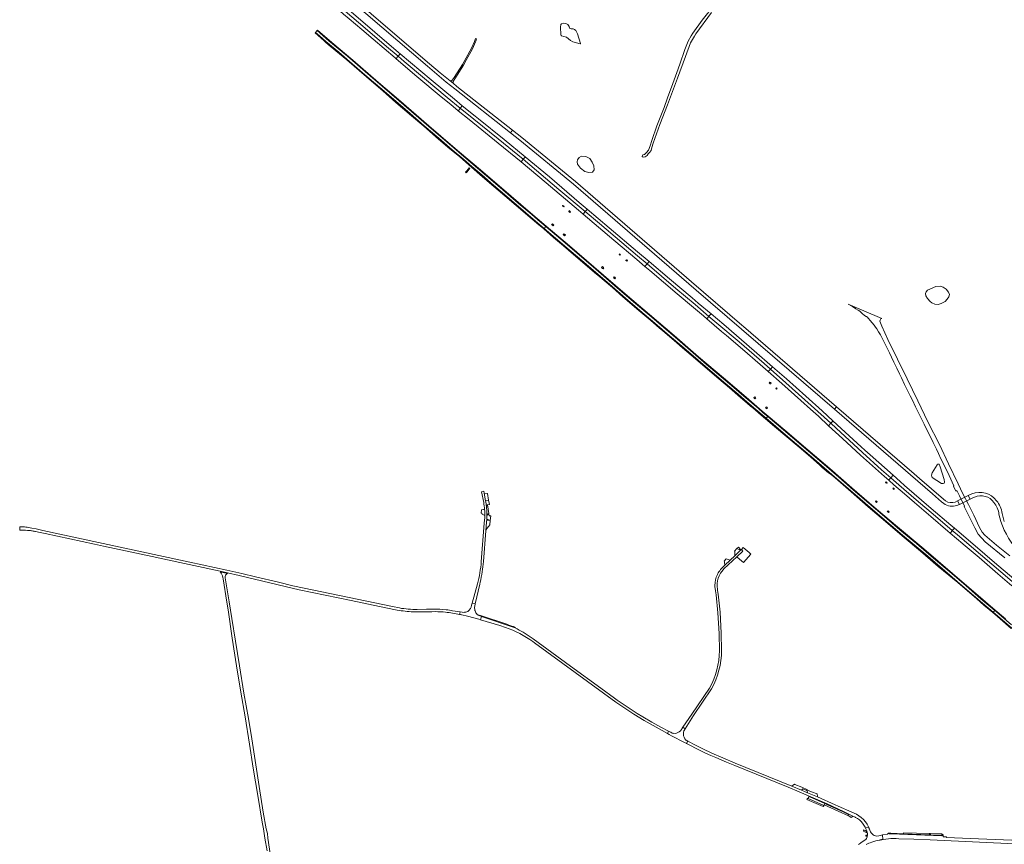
# Model space of a CAD drawing. Header units: metres. Extents: x 166325 to 190320, y 381923 to 404576.
# Tile 595 of 656: x 166601 to 167815, y 399496 to 400513. Entities that reach past the tile are written whole.
import ezdxf

# ---------------------------------------------------------------- set-up
doc = ezdxf.new("R2010")
doc.units = ezdxf.units.M
for name, color, linetype, lineweight in [('B-WE-OG-WATER_MEER-GV', 8, 'Continuous', 18), ('B-WE-OG-WATER_RIVIER-GV', 8, 'Continuous', 18), ('B-WE-VH-VERHARDING_ASFALT-GV', 8, 'Continuous', 18), ('B-WE-VH-VERHARDING_BETON-GV', 8, 'Continuous', 18), ('B-WE-VH-VERHARDING_BETONSTRAATSTEEN-GV', 8, 'Continuous', 18), ('B-WE-VH-VERHARDING_FUNDERING_ZAND-GV', 8, 'Continuous', 18), ('B-WE-VH-VERHARDING_GESLOTEN-GV', 8, 'Continuous', 18), ('B-WE-VH-VERHARDING_HALFVERHARDING-GV', 8, 'Continuous', 18), ('B-WE-VH-VERHARDING_STRAATBAKSTEEN-GV', 8, 'Continuous', 18)]:
    doc.layers.add(name, color=color, linetype=linetype, lineweight=lineweight)

msp = doc.modelspace()

# ---------------------------------------------------------------- linework, layer by layer
at = {"layer": 'B-WE-OG-WATER_MEER-GV', "flags": 128}
for points in [[(167268.121, 400494.612), (167268.321, 400493.57), (167269.002, 400493.13), (167271.805, 400492.409), (167275.089, 400491.248), (167280.135, 400487.363), (167282.738, 400485.561), (167291.789, 400483.398), (167292.389, 400483.799), (167288.585, 400495.653), (167286.903, 400498.736), (167286.42, 400499.805), (167285.021, 400501.059), (167283.259, 400501.7), (167280.816, 400501.7), (167279.657, 400501.933), (167278.893, 400502.661), (167278.173, 400504.663), (167276.651, 400506.986), (167274.208, 400508.228), (167270.804, 400508.628), (167269.099, 400507.837), (167268.121, 400506.946), (167267.56, 400503.862)], [(167290.664, 400342.772), (167288.821, 400340.239), (167288.245, 400337.59), (167288.706, 400334.711), (167292.506, 400329.875), (167297.803, 400325.499), (167302.64, 400324.347), (167307.131, 400325.038), (167309.319, 400327.687), (167308.628, 400332.638), (167306.785, 400337.36), (167303.907, 400341.736), (167298.725, 400344.384), (167293.773, 400344.499)], [(167718.29, 400172.214), (167720.194, 400169.128), (167723.542, 400165.189), (167725.775, 400163.482), (167729.385, 400161.972), (167733.587, 400161.71), (167737.263, 400162.629), (167742.121, 400165.452), (167744.55, 400168.143), (167746.651, 400171.032), (167747.439, 400174.052), (167746.454, 400176.875), (167743.434, 400180.485), (167739.824, 400183.177), (167736.344, 400184.031), (167730.83, 400183.702), (167720.194, 400179.238), (167718.553, 400177.4), (167717.831, 400175.037)], [(167735.838, 399961.313), (167734.585, 399964.453), (167733.813, 399964.518), (167732.879, 399964.412), (167732.355, 399963.901), (167726.179, 399953.837), (167725.402, 399951.201), (167725.52, 399949.526), (167726.1, 399948.071), (167737.764, 399940.687), (167739.491, 399940.541), (167740.974, 399941.008), (167741.471, 399942.521), (167740.975, 399945.856)]]:
    msp.add_lwpolyline(points, close=True, dxfattribs=at)
at = {"layer": 'B-WE-OG-WATER_RIVIER-GV', "flags": 128}
msp.add_lwpolyline([(167821.741, 399851.37), (167805.431, 399864.531), (167790.918, 399877.015), (167787.775, 399880.762), (167784.382, 399886.46), (167777.358, 399901.5), (167770.925, 399914.77), (167764.104, 399928.021), (167758.02, 399940.499), (167746.225, 399964.926), (167735.221, 399988.772), (167720.986, 400016.791), (167708.604, 400042.735), (167695.173, 400069.979), (167671.556, 400118.508), (167664.19, 400134.773), (167661.762, 400140.889), (167661.818, 400142.276), (167662.237, 400143.228), (167662.963, 400143.936), (167663.972, 400144.14), (167622.424, 400161.846), (167627.833, 400158.962), (167632.136, 400156.413), (167634.957, 400154.704), (167636.903, 400153.263), (167639.512, 400150.944), (167640.052, 400150.259), (167642.415, 400148.43), (167643.949, 400147.184), (167644.218, 400147.019), (167644.442, 400146.938), (167644.908, 400146.817), (167645.25, 400146.654), (167646.648, 400145.592), (167646.926, 400145.25), (167647.564, 400144.284), (167649.558, 400141.996), (167652.023, 400139.13), (167654.528, 400136.173), (167656.16, 400133.801), (167657.823, 400131.444), (167660.044, 400127.702), (167662.226, 400123.969), (167665.511, 400117.763), (167668.569, 400111.972), (167671.148, 400106.784), (167673.47, 400101.814), (167676.056, 400096.414), (167678.872, 400090.579), (167680.62, 400087.185), (167682.659, 400082.847), (167685.974, 400075.97), (167688.35, 400070.94), (167692.204, 400062.871), (167695.048, 400056.969), (167698.902, 400049.06), (167701.694, 400043.482), (167705.714, 400035.344), (167709.381, 400027.803), (167713.303, 400019.891), (167716.142, 400013.963), (167720.461, 400005.32), (167724.718, 399996.696), (167727.404, 399991.335), (167731.322, 399983.21), (167733.87, 399977.624), (167736.893, 399971.258), (167741.28, 399962.479), (167747.061, 399950.418), (167752.996, 399937.896), (167752.332, 399937.492), (167755.267, 399931.446), (167756.615, 399932.159), (167759.902, 399925.365), (167766.078, 399912.973), (167765.705, 399912.352), (167768.201, 399907.427), (167778.77, 399885.946), (167782.706, 399878.205), (167791.536, 399868.764), (167815.657, 399848.999)], dxfattribs=at)
at = {"layer": 'B-WE-VH-VERHARDING_ASFALT-GV', "flags": 128}
for points in [[(167037.588, 400517.342), (167030.874, 400523.092), (166999.999, 400549.533), (166900.672, 400634.785), (166898.23, 400631.46), (167103.491, 400455.47), (167126.641, 400436.08), (167137.321, 400427.54), (167205.986, 400373.499), (167208.43, 400376.604), (167139.761, 400430.65), (167135.311, 400434.71), (167131.591, 400437.65), (167119.191, 400447.57), (167106.101, 400458.67)], [(166991.156, 400532.95), (166990.786, 400532.517), (166988.846, 400530.248), (166988.573, 400529.928), (167000.196, 400519.965), (167007, 400514.086), (167022.627, 400500.777), (167036.697, 400488.795), (167063.766, 400465.725), (167064.788, 400464.853), (167065.06, 400465.17), (167066.992, 400467.43), (167067.362, 400467.863), (167053.043, 400480.064), (167026.712, 400502.548), (167002.006, 400523.676)], [(166993.775, 400536.014), (166993.499, 400535.691), (166991.545, 400533.406), (166991.156, 400532.95), (167002.006, 400523.676), (167026.712, 400502.548), (167053.043, 400480.064), (167067.362, 400467.863), (167067.759, 400468.327), (167069.691, 400470.587), (167069.955, 400470.896), (167067.97, 400472.581), (167009.43, 400522.585)], [(167163.245, 400486.444), (167163.728, 400487.806), (167164.208, 400489.162), (167162.9, 400489.656), (167161.69, 400486.24), (167157.917, 400477.711), (167146.841, 400457.9), (167136.561, 400441.67), (167136.406, 400441.476), (167133.882, 400438.307), (167133.661, 400438.03), (167131.591, 400437.65), (167135.311, 400434.71), (167135.441, 400436.81), (167137.451, 400439.81), (167147.991, 400456.99), (167151.31, 400463.028), (167159.169, 400477.086), (167162.99, 400485.723)], [(167067.362, 400467.863), (167066.992, 400467.43), (167065.06, 400465.17), (167064.788, 400464.853), (167090.431, 400442.963), (167120.4, 400417.897), (167132.206, 400408.298), (167141.602, 400400.658), (167141.848, 400400.964), (167143.746, 400403.321), (167144.104, 400403.765), (167127.679, 400417.048), (167099.748, 400440.33), (167075.024, 400461.335)], [(167069.955, 400470.896), (167069.691, 400470.587), (167067.759, 400468.327), (167067.362, 400467.863), (167075.024, 400461.335), (167099.748, 400440.33), (167127.679, 400417.048), (167144.104, 400403.765), (167144.464, 400404.212), (167146.317, 400406.512), (167146.581, 400406.84), (167136.792, 400414.736), (167107.975, 400438.616)], [(167146.581, 400406.84), (167146.317, 400406.512), (167144.464, 400404.212), (167144.104, 400403.765), (167160.761, 400390.293), (167190.939, 400365.996), (167221.764, 400340.757), (167222.142, 400341.214), (167224.035, 400343.497), (167224.293, 400343.808), (167224.234, 400343.858), (167198.306, 400365.094), (167166.484, 400390.784), (167162.54, 400393.966)], [(167144.104, 400403.765), (167143.746, 400403.321), (167141.848, 400400.964), (167141.602, 400400.658), (167154.872, 400389.869), (167190.915, 400360.826), (167219.19, 400337.654), (167219.474, 400337.996), (167221.4, 400340.319), (167221.764, 400340.757), (167190.939, 400365.996), (167160.761, 400390.293)], [(167208.43, 400376.604), (167205.986, 400373.499), (167217.611, 400364.35), (167283.77, 400309.99), (167435.13, 400179.341), (167605.595, 400032.259), (167608.151, 400035.334), (167493.257, 400134.467), (167492.953, 400134.73), (167491.902, 400135.636), (167491.439, 400136.036), (167429.44, 400189.531), (167285.98, 400313.42), (167220.061, 400367.45)], [(167221.764, 400340.757), (167221.4, 400340.319), (167219.474, 400337.996), (167219.19, 400337.654), (167219.305, 400337.56), (167250.082, 400311.596), (167289.887, 400278.015), (167295.571, 400273.196), (167295.852, 400273.526), (167297.808, 400275.828), (167298.177, 400276.263), (167265.812, 400303.671), (167221.826, 400340.707)], [(167254, 400318.922), (167224.293, 400343.808), (167224.035, 400343.497), (167222.142, 400341.214), (167221.764, 400340.757), (167221.826, 400340.707), (167265.812, 400303.671), (167298.177, 400276.263), (167298.542, 400276.692), (167300.484, 400278.978), (167300.723, 400279.259), (167290.856, 400287.613)], [(167298.177, 400276.263), (167297.808, 400275.828), (167295.852, 400273.526), (167295.571, 400273.196), (167333.445, 400241.084), (167361.651, 400217.167), (167371.854, 400208.515), (167372.143, 400208.857), (167374.093, 400211.162), (167374.461, 400211.598), (167362.584, 400221.652), (167315.714, 400261.412)], [(167300.723, 400279.259), (167300.484, 400278.978), (167298.542, 400276.692), (167298.177, 400276.263), (167315.714, 400261.412), (167362.584, 400221.652), (167374.461, 400211.598), (167374.828, 400212.032), (167376.771, 400214.329), (167377.034, 400214.639), (167362.799, 400226.69), (167327.831, 400256.308)], [(167374.461, 400211.598), (167374.093, 400211.162), (167372.143, 400208.857), (167371.854, 400208.515), (167377.792, 400203.479), (167411.771, 400174.713), (167431.833, 400157.792), (167443.897, 400147.56), (167448.196, 400143.92), (167448.447, 400144.216), (167450.396, 400146.521), (167450.764, 400146.956), (167433.667, 400161.452), (167410.129, 400181.404)], [(167377.034, 400214.639), (167376.771, 400214.329), (167374.828, 400212.032), (167374.461, 400211.598), (167410.129, 400181.404), (167433.667, 400161.452), (167450.764, 400146.956), (167451.139, 400147.4), (167453.077, 400149.691), (167453.336, 400149.997), (167437.603, 400163.323), (167430.006, 400169.763), (167402.083, 400193.433)], [(167453.336, 400149.997), (167453.077, 400149.691), (167451.139, 400147.4), (167450.764, 400146.956), (167460.584, 400138.631), (167488.034, 400115.359), (167518.849, 400088.766), (167526.658, 400081.855), (167527.043, 400082.294), (167529, 400084.526), (167529.257, 400084.819), (167506.693, 400104.564), (167469.004, 400136.727)], [(167450.764, 400146.956), (167450.396, 400146.521), (167448.447, 400144.216), (167448.196, 400143.92), (167466.461, 400128.454), (167472.604, 400123.233), (167492.335, 400106.462), (167514.168, 400087.519), (167524.023, 400078.848), (167524.31, 400079.176), (167526.283, 400081.426), (167526.658, 400081.855), (167518.849, 400088.766), (167488.034, 400115.359), (167460.584, 400138.631)], [(167526.658, 400081.855), (167526.283, 400081.426), (167524.31, 400079.176), (167524.023, 400078.848), (167540.613, 400064.25), (167563.997, 400043.34), (167576.161, 400032.342), (167585.741, 400023.68), (167598.365, 400012.083), (167598.638, 400012.382), (167600.683, 400014.622), (167601.067, 400015.043), (167576.858, 400037.084), (167545.815, 400064.9)], [(167529.257, 400084.819), (167529, 400084.526), (167527.043, 400082.294), (167526.658, 400081.855), (167545.815, 400064.9), (167576.858, 400037.084), (167601.067, 400015.043), (167601.412, 400015.421), (167603.416, 400017.616), (167603.726, 400017.956), (167590.375, 400030.233), (167570.259, 400048.298), (167546.403, 400069.816)], [(167603.726, 400017.956), (167603.416, 400017.616), (167601.412, 400015.421), (167601.067, 400015.043), (167607.838, 400008.879), (167640.255, 399979.002), (167663.764, 399957.677), (167674.953, 399947.874), (167675.059, 399947.782), (167675.421, 399948.191), (167677.438, 399950.451), (167677.865, 399950.954), (167649.616, 399976.048), (167643.125, 399981.881), (167638.625, 399985.955), (167614.063, 400008.451)], [(167601.067, 400015.043), (167600.683, 400014.622), (167598.638, 400012.382), (167598.365, 400012.083), (167615.519, 399996.325), (167637.773, 399975.874), (167667.281, 399949.471), (167667.426, 399949.342), (167672.481, 399944.867), (167672.694, 399945.088), (167674.681, 399947.355), (167675.059, 399947.782), (167674.953, 399947.874), (167663.764, 399957.677), (167640.255, 399979.002), (167607.838, 400008.879)], [(167675.059, 399947.782), (167674.681, 399947.355), (167672.694, 399945.088), (167672.481, 399944.867), (167678.788, 399939.284), (167691.831, 399927.923), (167704.412, 399917.126), (167724.552, 399899.865), (167745.394, 399882.081), (167748.342, 399879.575), (167748.628, 399879.928), (167750.593, 399882.212), (167750.963, 399882.645), (167730.281, 399900.3), (167706.504, 399920.471), (167685.135, 399938.955)], [(167677.865, 399950.954), (167677.438, 399950.451), (167675.421, 399948.191), (167675.059, 399947.782), (167685.135, 399938.955), (167706.504, 399920.471), (167730.281, 399900.3), (167750.963, 399882.645), (167751.276, 399883.033), (167753.254, 399885.351), (167753.536, 399885.659), (167749.329, 399889.242), (167724.935, 399910.021), (167691.988, 399938.408), (167686.485, 399943.297)], [(167773.04, 399921.511), (167770.73, 399926.082), (167757.34, 399919.382), (167759.65, 399914.802)], [(167750.963, 399882.645), (167750.593, 399882.212), (167748.628, 399879.928), (167748.342, 399879.575), (167763.95, 399866.309), (167764.317, 399865.997), (167784, 399849.239), (167807.252, 399829.356), (167824.359, 399814.638), (167824.596, 399814.918), (167826.657, 399817.322), (167827.028, 399817.754), (167824.665, 399819.769), (167785.564, 399853.124), (167757.245, 399877.283)], [(167753.536, 399885.659), (167753.254, 399885.351), (167751.276, 399883.033), (167750.963, 399882.645), (167757.245, 399877.283), (167785.564, 399853.124), (167824.665, 399819.769), (167827.028, 399817.754), (167827.3, 399818.073), (167829.307, 399820.4), (167829.619, 399820.768), (167829.169, 399821.157), (167826.952, 399823.047), (167803.095, 399843.368), (167779.1, 399863.89)], [(167419.96, 399635.439), (167420.254, 399635.905), (167421.654, 399638.127), (167418.708, 399640.089), (167417.226, 399637.968), (167416.74, 399637.271), (167415.585, 399635.617), (167414.202, 399634.326), (167412.586, 399633.341), (167410.805, 399632.703), (167408.931, 399632.438), (167407.043, 399632.557), (167407.003, 399632.434), (167405.432, 399632.897), (167403.591, 399633.734), (167403.304, 399633.89), (167401.031, 399635.129), (167399.486, 399632.408), (167401.832, 399631.145), (167404.735, 399629.581), (167420.716, 399621.184), (167422.509, 399620.242), (167423.073, 399619.953), (167424.61, 399622.951), (167422.559, 399624.063), (167422.521, 399624.099), (167422.484, 399624.135), (167422.447, 399624.172), (167422.41, 399624.209), (167422.373, 399624.246), (167421.098, 399625.803), (167420.14, 399627.572), (167419.532, 399629.49), (167419.296, 399631.488), (167419.44, 399633.495)], [(167483.055, 399595.854), (167467.93, 399602.145), (167454.153, 399608.024), (167443.097, 399613.244), (167434.216, 399617.742), (167424.61, 399622.951), (167423.073, 399619.953), (167440.14, 399611.184), (167446.51, 399608.225), (167452.907, 399605.323), (167459.329, 399602.479), (167465.777, 399599.693), (167472.249, 399596.964), (167482.584, 399592.747), (167548.387, 399566.088), (167562.205, 399560.307), (167579.352, 399552.964), (167593.814, 399546.585), (167596.619, 399545.348), (167616.599, 399536.248), (167623.37, 399532.911), (167628.283, 399530.49), (167631.106, 399529.099), (167631.669, 399528.821), (167634.131, 399527.396), (167636.424, 399525.71), (167638.518, 399523.785), (167640.39, 399521.642), (167642.017, 399519.308), (167643.379, 399516.81), (167643.951, 399515.537), (167647.522, 399517.076), (167647.519, 399517.083), (167647.516, 399517.089), (167647.513, 399517.095), (167647.51, 399517.102), (167647.507, 399517.108), (167645.757, 399520.273), (167643.695, 399523.245), (167641.343, 399525.992), (167638.723, 399528.486), (167635.864, 399530.701), (167632.795, 399532.615), (167626.999, 399535.185), (167610.33, 399542.578), (167606.442, 399544.425), (167584.704, 399553.986), (167572.49, 399559.26), (167565.1, 399562.385), (167553.068, 399567.472)], [(167571.607, 399561.862), (167566.474, 399564.098), (167565.1, 399562.385), (167572.49, 399559.26), (167572.23, 399560.025)], [(167722.933, 399508.758), (167690.706, 399509.768), (167690.753, 399508.601), (167722.897, 399507.383)]]:
    msp.add_lwpolyline(points, close=True, dxfattribs=at)
for points in [[(167608.151, 400035.334), (167605.595, 400032.259), (167726.6, 399927.852), (167737.843, 399918.217), (167740.486, 399915.952)], [(167742.533, 399919.385), (167740.23, 399921.372), (167710.619, 399946.921), (167704.026, 399952.61), (167608.151, 400035.334)], [(167175.618, 399917.326), (167175.441, 399918.276), (167175.209, 399919.52), (167173.5, 399928.694), (167173.019, 399931.276), (167170.305, 399930.511), (167172.92, 399917.451)], [(167175.618, 399917.326), (167175.441, 399918.276), (167175.209, 399919.52), (167173.5, 399928.694), (167173.019, 399931.276), (167170.305, 399930.511), (167172.92, 399917.451)], [(167756.67, 399913.662), (167759.65, 399914.802), (167757.34, 399919.382), (167754.667, 399917.789)], [(167775.166, 399927.934), (167770.73, 399926.082), (167773.04, 399921.511), (167776.965, 399923.333), (167778.49, 399924.041)], [(167174.187, 399898.588), (167173.673, 399891.976), (167169.96, 399844.261)], [(167174.187, 399898.588), (167173.673, 399891.976), (167169.96, 399844.261)], [(167808.48, 399902.752), (167810.982, 399893.803)], [(167815.113, 399893.765), (167812.39, 399903.821)], [(166856.054, 399833.833), (166810.564, 399843.689), (166799.09, 399846.175), (166629.33, 399882.956), (166620.79, 399884.778), (166615.573, 399885.797), (166613.593, 399886.183), (166611.805, 399886.485), (166610.01, 399886.744), (166608.209, 399886.96), (166606.404, 399887.133), (166604.595, 399887.262), (166600.611, 399887.418), (166600.588, 399883.143), (166602.995, 399883.206), (166605.403, 399883.194), (166607.81, 399883.107), (166610.213, 399882.945), (166612.609, 399882.708), (166612.865, 399882.678), (166613.12, 399882.647), (166613.376, 399882.615), (166613.632, 399882.583), (166613.887, 399882.55), (166615.002, 399882.394), (166616.114, 399882.222), (166617.224, 399882.034), (166618.331, 399881.829), (166619.435, 399881.609), (166619.98, 399881.494), (166625.677, 399880.291), (166631.894, 399879.027), (166692.837, 399865.867), (166704.095, 399863.436), (166764.071, 399850.486), (166777.224, 399847.646), (166847.906, 399832.384), (166857.017, 399830.401), (166871.319, 399827.175), (166928.086, 399813.58), (166945.351, 399809.703), (167009.29, 399796.344), (167052.076, 399787.443), (167066.21, 399784.503)], [(166856.054, 399833.833), (166810.564, 399843.689), (166799.09, 399846.175), (166629.33, 399882.956), (166620.79, 399884.778), (166615.573, 399885.797), (166613.593, 399886.183), (166611.805, 399886.485), (166610.01, 399886.744), (166608.209, 399886.96), (166606.404, 399887.133), (166604.595, 399887.262), (166600.611, 399887.418), (166600.588, 399883.143), (166602.995, 399883.206), (166605.403, 399883.194), (166607.81, 399883.107), (166610.213, 399882.945), (166612.609, 399882.708), (166612.865, 399882.678), (166613.12, 399882.647), (166613.376, 399882.615), (166613.632, 399882.583), (166613.887, 399882.55), (166615.002, 399882.394), (166616.114, 399882.222), (166617.224, 399882.034), (166618.331, 399881.829), (166619.435, 399881.609), (166619.98, 399881.494), (166625.677, 399880.291), (166631.894, 399879.027), (166692.837, 399865.867), (166704.095, 399863.436), (166764.071, 399850.486), (166777.224, 399847.646), (166847.906, 399832.384), (166857.017, 399830.401), (166871.319, 399827.175), (166928.086, 399813.58), (166945.351, 399809.703), (167009.29, 399796.344), (167052.076, 399787.443), (167066.21, 399784.503)], [(167172.6, 399844.496), (167175.512, 399882.364), (167176.32, 399892.871)], [(167172.6, 399844.496), (167175.512, 399882.364), (167176.32, 399892.871)], [(167469.347, 399835.328), (167485.222, 399850.345), (167492.65, 399857.371), (167490.74, 399859.382), (167490.175, 399858.842), (167489.833, 399858.516), (167489.82, 399858.503), (167482.654, 399851.66), (167476.923, 399846.188), (167470.522, 399840.075), (167467.46, 399837.151), (167466.202, 399835.857), (167465.023, 399834.491)], [(167068.918, 399787.148), (167060.52, 399788.894), (166951.411, 399811.575), (166937.332, 399814.681), (166919.658, 399818.83), (166891.28, 399825.676), (166874.536, 399829.612), (166856.054, 399833.833)], [(167068.918, 399787.148), (167060.52, 399788.894), (166951.411, 399811.575), (166937.332, 399814.681), (166919.658, 399818.83), (166891.28, 399825.676), (166874.536, 399829.612), (166856.054, 399833.833)], [(167165.334, 399816.937), (167158.749, 399793.025), (167162.484, 399792.072), (167168.051, 399816.421), (167168.619, 399818.908)], [(167165.334, 399816.937), (167158.749, 399793.025), (167162.484, 399792.072), (167168.051, 399816.421), (167168.619, 399818.908)], [(167458.392, 399811.398), (167458.897, 399808.487), (167459.76, 399803.511), (167461.91, 399781.272), (167463.45, 399755.811), (167463.83, 399734.46)], [(167466.429, 399734.693), (167465.97, 399755.93), (167464.48, 399781.792), (167462.28, 399804.021), (167461.41, 399808.892), (167461.142, 399810.394)], [(167111.196, 399785.77), (167102.236, 399785.59), (167091.019, 399785.363)], [(167162.012, 399784.281), (167161.611, 399788.252), (167161.897, 399789.502), (167162.484, 399792.072), (167158.749, 399793.025), (167158.045, 399790.468), (167157.41, 399788.162)], [(167162.012, 399784.281), (167161.611, 399788.252), (167161.897, 399789.502), (167162.484, 399792.072), (167158.749, 399793.025), (167158.045, 399790.468), (167157.41, 399788.162)], [(167085.85, 399782.447), (167089.397, 399782.322), (167092.94, 399782.27), (167101.808, 399782.507), (167108.927, 399782.587), (167113.392, 399782.637)], [(167085.85, 399782.447), (167089.397, 399782.322), (167092.94, 399782.27), (167101.808, 399782.507), (167108.927, 399782.587), (167113.392, 399782.637)], [(167143.283, 399779.209), (167144.008, 399782.298), (167134.644, 399783.83)], [(167143.283, 399779.209), (167144.008, 399782.298), (167134.644, 399783.83)], [(167150.733, 399781.806), (167149.233, 399782.051), (167149.136, 399781.459), (167146.549, 399781.882), (167144.008, 399782.298), (167143.283, 399779.209)], [(167150.733, 399781.806), (167149.233, 399782.051), (167149.136, 399781.459), (167146.549, 399781.882), (167144.008, 399782.298), (167143.283, 399779.209)], [(167145.695, 399778.638), (167145.904, 399778.591), (167152.858, 399777.043), (167160.798, 399775.148), (167165.483, 399773.812), (167166.772, 399773.416), (167169.086, 399772.705), (167170.432, 399776.812), (167168.055, 399777.605), (167164.743, 399778.691)], [(167145.695, 399778.638), (167145.904, 399778.591), (167152.858, 399777.043), (167160.798, 399775.148), (167165.483, 399773.812), (167166.772, 399773.416), (167169.086, 399772.705), (167170.432, 399776.812), (167168.055, 399777.605), (167164.743, 399778.691)], [(167164.743, 399778.691), (167164.93, 399779.261)], [(167164.743, 399778.691), (167164.93, 399779.261)], [(167214.195, 399761.268), (167211.757, 399762.477), (167209.372, 399763.619), (167170.432, 399776.812), (167169.086, 399772.705), (167192.778, 399765.423), (167199.977, 399763.097)], [(167214.195, 399761.268), (167211.757, 399762.477), (167209.372, 399763.619), (167170.432, 399776.812), (167169.086, 399772.705), (167192.778, 399765.423), (167199.977, 399763.097)], [(167280.137, 399715.459), (167233.825, 399749.226)], [(167280.137, 399715.459), (167233.825, 399749.226)], [(167233.599, 399745.625), (167235.521, 399744.22), (167335.742, 399670.993), (167358.179, 399655.955), (167370.968, 399648.273), (167393.145, 399635.822), (167399.486, 399632.408), (167401.031, 399635.129), (167391.594, 399640.272), (167380.185, 399646.458), (167369.408, 399652.694), (167362.364, 399656.984), (167357.306, 399660.174), (167352.29, 399663.429), (167347.317, 399666.749), (167342.387, 399670.133), (167337.502, 399673.581), (167334.439, 399675.793), (167317.427, 399688.074), (167280.137, 399715.459)], [(167233.599, 399745.625), (167235.521, 399744.22), (167335.742, 399670.993), (167358.179, 399655.955), (167370.968, 399648.273), (167393.145, 399635.822), (167399.486, 399632.408), (167401.031, 399635.129), (167391.594, 399640.272), (167380.185, 399646.458), (167369.408, 399652.694), (167362.364, 399656.984), (167357.306, 399660.174), (167352.29, 399663.429), (167347.317, 399666.749), (167342.387, 399670.133), (167337.502, 399673.581), (167334.439, 399675.793), (167317.427, 399688.074), (167280.137, 399715.459)], [(167451.605, 399688.379), (167429.81, 399655.991), (167418.708, 399640.089), (167421.654, 399638.127), (167431.93, 399654.431), (167454.01, 399687.412)], [(167644.739, 399495.236), (167646.293, 399496.048), (167647.864, 399496.826), (167649.452, 399497.57), (167651.784, 399498.343), (167654.136, 399499.055), (167656.505, 399499.704), (167658.891, 399500.29), (167661.292, 399500.813), (167661.599, 399500.875), (167661.906, 399500.936), (167662.445, 399501.041), (167662.985, 399501.143), (167663.526, 399501.242), (167664.067, 399501.338), (167664.609, 399501.43), (167664.77, 399501.457), (167664.932, 399501.483), (167665.093, 399501.509), (167665.255, 399501.535), (167665.416, 399501.561), (167665.424, 399501.562), (167665.432, 399501.563), (167665.441, 399501.565), (167665.449, 399501.566), (167665.457, 399501.567), (167664.874, 399507.072), (167663.832, 399506.86), (167660.437, 399506.171), (167657.881, 399505.714), (167656.269, 399505.962), (167654.725, 399506.489), (167653.297, 399507.277), (167652.029, 399508.302), (167650.96, 399509.534), (167650.122, 399510.933), (167649.692, 399511.974), (167648.682, 399514.425), (167648.6, 399514.634), (167648.516, 399514.842), (167648.432, 399515.049), (167648.345, 399515.256), (167648.258, 399515.463), (167648.183, 399515.638), (167648.107, 399515.812), (167648.031, 399515.986), (167647.953, 399516.159), (167647.874, 399516.332), (167647.805, 399516.482), (167647.736, 399516.631), (167647.665, 399516.78), (167647.594, 399516.928), (167647.522, 399517.076), (167643.951, 399515.537), (167643.965, 399515.506), (167644.316, 399514.723), (167644.72, 399513.826), (167645.052, 399513.086), (167645.361, 399512.141), (167646.034, 399510.051), (167646.365, 399508.952), (167646.402, 399507.424), (167645.846, 399504.845), (167645.075, 399502.817), (167644.324, 399501.603), (167638.629, 399497.632), (167637.762, 399497.027), (167635.253, 399495.277)], [(167834.708, 399500.079), (167783.09, 399502.355), (167743.925, 399504.043), (167743.94, 399504.541), (167743.91, 399504.688), (167739.676, 399504.987), (167739.561, 399506.512), (167738.003, 399506.224), (167675.324, 399508.585), (167673.455, 399508.701), (167672.32, 399509.207), (167672.093, 399508.952), (167671.834, 399508.73), (167671.548, 399508.545), (167671.239, 399508.4), (167670.914, 399508.298), (167664.874, 399507.072), (167665.457, 399501.567), (167665.518, 399501.577), (167665.579, 399501.586), (167665.64, 399501.596), (167665.701, 399501.606), (167665.762, 399501.615), (167668.932, 399502.047), (167672.116, 399502.367), (167675.309, 399502.576), (167678.507, 399502.673), (167681.707, 399502.658), (167684.842, 399502.535), (167703.587, 399501.799), (167723.533, 399500.932), (167836.922, 399495.883)]]:
    msp.add_lwpolyline(points, dxfattribs=at)
at = {"layer": 'B-WE-VH-VERHARDING_ASFALT-GV'}
for points in [[(167754.667, 399917.789, -0.23869908), (167742.533, 399919.385)], [(167805.622, 399919.538, 0.34042374), (167775.166, 399927.934)], [(167778.49, 399924.041, -0.34498852), (167802.331, 399917.399)], [(167812.39, 399903.821, 0.14200869), (167805.622, 399919.538)], [(167172.92, 399917.451, -0.0251144), (167174.017, 399908.654)], [(167172.92, 399917.451, -0.0251144), (167174.017, 399908.654)], [(167174.017, 399908.654, -0.02131551), (167174.253, 399901.157)], [(167174.017, 399908.654, -0.02131551), (167174.253, 399901.157)], [(167176.327, 399912.614, 0.01436085), (167175.618, 399917.326)], [(167176.327, 399912.614, 0.01436085), (167175.618, 399917.326)], [(167176.919, 399902.734, 0.03016044), (167176.327, 399912.614)], [(167176.919, 399902.734, 0.03016044), (167176.327, 399912.614)], [(167740.486, 399915.952, 0.24002134), (167756.67, 399913.662)], [(167802.331, 399917.399, -0.14426005), (167808.48, 399902.752)], [(167174.253, 399901.157, -0.00778999), (167174.187, 399898.588)], [(167174.253, 399901.157, -0.00778999), (167174.187, 399898.588)], [(167176.32, 399892.871, 0.00908498), (167176.616, 399895.725)], [(167176.32, 399892.871, 0.00908498), (167176.616, 399895.725)], [(167176.616, 399895.725, 0.016445), (167176.902, 399901.084)], [(167176.616, 399895.725, 0.016445), (167176.902, 399901.084)], [(167176.902, 399901.084, 0.00545397), (167176.919, 399902.734)], [(167176.902, 399901.084, 0.00545397), (167176.919, 399902.734)], [(167810.982, 399893.803, 0.11538354), (167834.43, 399855.1)], [(167169.96, 399844.261, -0.04055292), (167165.334, 399816.937)], [(167169.96, 399844.261, -0.04055292), (167165.334, 399816.937)], [(167168.619, 399818.908, 0.03209545), (167172.6, 399844.496)], [(167168.619, 399818.908, 0.03209545), (167172.6, 399844.496)], [(167461.142, 399810.394, -0.23859278), (167469.347, 399835.328)], [(167465.023, 399834.491, 0.05443631), (167461.429, 399828.939)], [(167461.172, 399828.415, 0.11315722), (167458.159, 399815.064)], [(167461.429, 399828.939, 0.00612404), (167461.172, 399828.415)], [(167458.159, 399815.064, 0.02973444), (167458.392, 399811.398)], [(167091.019, 399785.363, -0.04489381), (167068.918, 399787.148)], [(167126.474, 399784.906, 0.0242499), (167111.196, 399785.77)], [(167126.474, 399784.906, 0.0242499), (167111.196, 399785.77)], [(167157.41, 399788.162, -0.09728971), (167155.332, 399784.73)], [(167157.41, 399788.162, -0.09728971), (167155.332, 399784.73)], [(167066.21, 399784.503, 0.02899696), (167085.85, 399782.447)], [(167113.392, 399782.637, -0.02268248), (167125.873, 399782.01)], [(167113.392, 399782.637, -0.02268248), (167125.873, 399782.01)], [(167125.873, 399782.01, -0.03203332), (167143.283, 399779.209)], [(167134.644, 399783.83, 0.01321555), (167126.474, 399784.906)], [(167143.283, 399779.209, -0.00450439), (167145.695, 399778.638)], [(167155.332, 399784.73, -0.13387848), (167150.733, 399781.806)], [(167155.332, 399784.73, -0.13387848), (167150.733, 399781.806)], [(167162.268, 399783.494, -0.01795578), (167162.012, 399784.281)], [(167162.268, 399783.494, -0.01795578), (167162.012, 399784.281)], [(167164.93, 399779.261, -0.10630856), (167162.268, 399783.494)], [(167164.93, 399779.261, -0.10630856), (167162.268, 399783.494)], [(167199.977, 399763.097, -0.0715188), (167233.599, 399745.625)], [(167199.977, 399763.097, -0.0715188), (167233.599, 399745.625)], [(167233.825, 399749.226, 0.03950848), (167214.195, 399761.268)], [(167463.83, 399734.46, -0.12249855), (167451.605, 399688.379)], [(167454.01, 399687.412, 0.1230756), (167466.429, 399734.693)]]:
    msp.add_lwpolyline(points, format="xyb", dxfattribs=at)
at = {"layer": 'B-WE-VH-VERHARDING_BETON-GV', "flags": 128}
for points in [[(167151.604, 400324.51), (167152.036, 400324.994), (167155.037, 400328.362), (167155.928, 400329.361), (167155.143, 400330.06), (167154.24, 400329.046), (167151.241, 400325.681), (167150.807, 400325.195), (167150.572, 400324.931), (167151.357, 400324.232)], [(167573.178, 399551.959), (167572.367, 399552.41), (167572.145, 399552.021), (167571.496, 399550.877), (167591.674, 399542.028), (167592.325, 399543.118), (167592.543, 399543.629)]]:
    msp.add_lwpolyline(points, close=True, dxfattribs=at)
at = {"layer": 'B-WE-VH-VERHARDING_BETONSTRAATSTEEN-GV', "flags": 128}
for points in [[(167179.044, 399920.378), (167175.209, 399919.52), (167175.441, 399918.276), (167175.618, 399917.326)], [(167176.327, 399912.614), (167177.661, 399914.291), (167179.942, 399914.88), (167179.044, 399920.378)], [(167174.017, 399908.654), (167172.665, 399908.476), (167170.112, 399908.222), (167169.801, 399904.302), (167170.443, 399904.118), (167171.182, 399903.09), (167174.253, 399901.157)], [(167180.536, 399889.584), (167181.065, 399895.25), (167179.121, 399895.438), (167177.297, 399895.669), (167176.616, 399895.725)], [(167176.902, 399901.084), (167177.772, 399902.014), (167178.28, 399902.416), (167179.333, 399902.818)], [(167179.333, 399902.818), (167179.203, 399903.71), (167176.919, 399902.734)], [(167176.32, 399892.871), (167175.512, 399882.364), (167176.736, 399885.091), (167179.236, 399888.186), (167180.536, 399889.584)]]:
    msp.add_lwpolyline(points, dxfattribs=at)
at = {"layer": 'B-WE-VH-VERHARDING_BETONSTRAATSTEEN-GV'}
for points in [[(167174.253, 399901.157, 0.02131551), (167174.017, 399908.654)], [(167175.618, 399917.326, -0.01436085), (167176.327, 399912.614)], [(167176.616, 399895.725, -0.00908498), (167176.32, 399892.871)], [(167176.919, 399902.734, -0.00545397), (167176.902, 399901.084)]]:
    msp.add_lwpolyline(points, format="xyb", dxfattribs=at)
at = {"layer": 'B-WE-VH-VERHARDING_BETONSTRAATSTEEN-GV', "flags": 128}
for points in [[(167489.82, 399858.503), (167489.833, 399858.516), (167485.351, 399860.522), (167482.157, 399857.458), (167482.709, 399857.023), (167482.654, 399851.66)], [(167476.923, 399846.188), (167472.141, 399847.607), (167469.577, 399845.084), (167470.086, 399844.203), (167470.167, 399843.433), (167470.522, 399840.075)], [(167168.869, 399777.97), (167167.388, 399778.455), (167164.93, 399779.261), (167164.743, 399778.691), (167168.055, 399777.605), (167170.432, 399776.812), (167209.372, 399763.619), (167211.757, 399762.477), (167212.03, 399763.017), (167209.571, 399764.185), (167208.78, 399764.462), (167203.952, 399766.155), (167201.322, 399767.077)], [(167168.869, 399777.97), (167167.388, 399778.455), (167164.93, 399779.261), (167164.743, 399778.691), (167168.055, 399777.605), (167170.432, 399776.812), (167209.372, 399763.619), (167211.757, 399762.477), (167212.03, 399763.017), (167209.571, 399764.185), (167208.78, 399764.462), (167203.952, 399766.155), (167201.322, 399767.077)], [(167565.389, 399565.932), (167556.801, 399569.547), (167556.255, 399569.775), (167554.51, 399568.715), (167553.579, 399567.913), (167553.068, 399567.472), (167565.1, 399562.385), (167566.474, 399564.098), (167571.607, 399561.862), (167572.23, 399560.025), (167572.49, 399559.26), (167584.704, 399553.986), (167584.624, 399554.677), (167584.274, 399557.702), (167577.348, 399560.522), (167572.533, 399562.467), (167572.29, 399562.585)], [(167579.11, 399552.415), (167574.074, 399554.571), (167573.178, 399551.959), (167592.543, 399543.629), (167593.572, 399546.036)], [(167623.37, 399532.911), (167623.105, 399532.373), (167623.227, 399530.758), (167626.251, 399528.593), (167626.335, 399528.657), (167628.018, 399529.952), (167628.283, 399530.49)], [(167644.79, 399511.957), (167643.279, 399512.62), (167641.433, 399513.431), (167641.927, 399511.44), (167643.95, 399510.54), (167645.463, 399509.867)], [(167645.653, 399506.788), (167644.391, 399507.012), (167644.153, 399505.494), (167645.346, 399505.344)], [(167690.753, 399508.601), (167675.347, 399509.185), (167673.704, 399509.247), (167673.699, 399509.249), (167672.631, 399509.725), (167672.579, 399509.616), (167672.521, 399509.509), (167672.459, 399509.405), (167672.392, 399509.304), (167672.32, 399509.207), (167673.455, 399508.701), (167675.324, 399508.585), (167738.003, 399506.224), (167739.561, 399506.512), (167739.516, 399507.114), (167737.894, 399506.814), (167723.91, 399507.344), (167723.465, 399507.361), (167722.897, 399507.383)]]:
    msp.add_lwpolyline(points, close=True, dxfattribs=at)
at = {"layer": 'B-WE-VH-VERHARDING_FUNDERING_ZAND-GV', "flags": 128}
for points in [[(167457.535, 400531.142), (167442.453, 400512.357), (167430.878, 400496.25), (167428.827, 400493.141), (167425.222, 400486.593), (167420.989, 400476.175), (167414.837, 400458.084), (167411.034, 400447.699), (167406.073, 400434.271), (167399.657, 400416.478), (167395.688, 400404.804), (167386.67, 400381.842), (167380.5, 400363.972), (167378.226, 400357.311), (167376.076, 400351.887), (167373.959, 400348.976), (167371.429, 400346.701), (167369.055, 400346.295), (167368.27, 400344.157), (167369.583, 400343.257), (167372.306, 400343.982), (167374.6, 400345.471), (167375.77, 400347.524), (167377.485, 400348.963), (167379.549, 400351.655), (167380.478, 400355.313), (167381.947, 400360.71), (167390.083, 400383.729), (167399.514, 400407.995), (167411.871, 400440.76), (167421.872, 400467.51), (167428.103, 400484.258), (167432.998, 400492.758), (167434.652, 400495.337), (167454.098, 400521.663)], [(167177.661, 399914.291), (167176.327, 399912.614)], [(167176.919, 399902.734), (167179.203, 399903.71), (167177.661, 399914.291)], [(167176.616, 399895.725), (167177.297, 399895.669), (167177.294, 399896.205), (167177.522, 399896.241), (167177.583, 399896.529), (167178.114, 399896.484), (167178.66, 399895.833), (167179.121, 399895.438), (167181.065, 399895.25), (167181.549, 399900.974)], [(167181.549, 399900.974), (167179.635, 399900.744), (167179.333, 399902.818), (167178.28, 399902.416), (167177.772, 399902.014), (167176.902, 399901.084)], [(166856.885, 399829.816), (166847.778, 399831.798)], [(166851.191, 399824.902), (166851.492, 399823.06), (166856.201, 399794.25), (166857.625, 399784.996), (166862.786, 399750.008), (166867.906, 399715.792), (166873.539, 399683.114), (166878.913, 399652.761), (166884.011, 399619.061), (166888.741, 399589.541), (166894.291, 399555.966), (166899.886, 399522.947), (166901.239, 399514.734), (166903.164, 399503.052), (166905.715, 399487.567)], [(166911.284, 399473.2), (166906.823, 399503.322), (166906.056, 399508.747), (166905.407, 399511.965), (166904.698, 399514.825), (166901.047, 399535.292), (166895.82, 399566.833), (166886.763, 399625.637), (166882.935, 399650.889), (166877.208, 399682.189), (166871.894, 399715.952), (166866.84, 399746.309), (166862.415, 399774.083), (166858.84, 399794.64), (166854.071, 399824.501)]]:
    msp.add_lwpolyline(points, dxfattribs=at)
for points in [[(167177.704, 399928.586), (167173.5, 399928.694), (167175.209, 399919.52), (167179.044, 399920.378)], [(167487.052, 399862.273), (167485.351, 399860.522), (167489.833, 399858.516), (167490.175, 399858.842)], [(167596.37, 399544.802), (167593.572, 399546.036), (167592.543, 399543.629), (167592.325, 399543.118), (167593.11, 399544.295), (167610.28, 399536.446), (167622.724, 399530.67), (167623.227, 399530.758), (167623.105, 399532.373), (167616.35, 399535.702)]]:
    msp.add_lwpolyline(points, close=True, dxfattribs=at)
at = {"layer": 'B-WE-VH-VERHARDING_FUNDERING_ZAND-GV'}
for points in [[(167176.327, 399912.614, -0.03016044), (167176.919, 399902.734)], [(167176.902, 399901.084, -0.016445), (167176.616, 399895.725)], [(166847.778, 399831.798, -0.12051357), (166851.191, 399824.902)], [(166854.071, 399824.501, -0.32393392), (166856.885, 399829.816)]]:
    msp.add_lwpolyline(points, format="xyb", dxfattribs=at)
at = {"layer": 'B-WE-VH-VERHARDING_GESLOTEN-GV', "flags": 128}
for points in [[(167247.722, 400255.401), (167249.715, 400257.714), (167239.857, 400266.075), (167232.18, 400272.594), (167215.602, 400286.699), (167196.45, 400302.965), (167176.45, 400320.13), (167154.061, 400339.306), (167130.333, 400359.756), (167108.129, 400378.785), (167083.757, 400399.829), (167059.481, 400420.64), (167032.72, 400443.771), (167004.761, 400467.847), (166981.989, 400487.013), (166967.502, 400499.509), (166965.434, 400497.197), (166970.207, 400493.102), (166978.311, 400486.174), (166994.222, 400472.831), (167010.792, 400458.599), (167026.434, 400445.111), (167044.876, 400429.385), (167064.545, 400412.33), (167082.126, 400397.309), (167099.584, 400382.224), (167117.521, 400366.699), (167134.149, 400352.54), (167148.448, 400340.393), (167158.434, 400331.751), (167170.464, 400321.417), (167185.145, 400308.752), (167201.34, 400294.944), (167218.646, 400280.057), (167234.163, 400267.011)], [(167271.754, 400282.042), (167272.322, 400282.596), (167271.364, 400283.425), (167270.721, 400283.928), (167269.973, 400283.157), (167270.686, 400282.571), (167270.952, 400282.668)], [(167279.352, 400275.101), (167280.002, 400275.948), (167279.39, 400276.623), (167278.478, 400277.382), (167277.921, 400276.638), (167278.149, 400276.401), (167278.322, 400275.814)], [(167259.46, 400259.42), (167258.15, 400260.569), (167258.27, 400260.729), (167257.622, 400261.278), (167256.666, 400259.967), (167257.644, 400259.282), (167258.592, 400258.493)], [(167521.381, 400021.259), (167523.509, 400023.348), (167517.854, 400027.979), (167511.321, 400033.538), (167493.701, 400048.508), (167481.544, 400059.074), (167463.112, 400074.843), (167447.839, 400087.742), (167431.514, 400101.966), (167415.137, 400115.893), (167397.972, 400130.677), (167377.803, 400147.966), (167357.881, 400164.984), (167334.449, 400184.983), (167311.26, 400205.144), (167288.434, 400224.733), (167268.072, 400242.005), (167249.715, 400257.714), (167247.722, 400255.401), (167261.586, 400243.474), (167278.473, 400229.173), (167296.286, 400213.939), (167313.706, 400198.891), (167331.41, 400183.71), (167347.785, 400169.526), (167365.541, 400154.293), (167383.88, 400138.684), (167402.213, 400123.117), (167419.778, 400108.101), (167437.438, 400092.958), (167454.724, 400078.11), (167471.775, 400063.548), (167486.648, 400050.797), (167494.285, 400044.309), (167508.565, 400031.939)], [(167273.369, 400247.821), (167273.267, 400247.632), (167271.747, 400248.875), (167270.814, 400247.997), (167271.657, 400247.222), (167272.436, 400246.365), (167273.813, 400247.442)], [(167341.349, 400223.459), (167340.546, 400224.111), (167339.889, 400223.403), (167340.981, 400222.536), (167341.658, 400223.092)], [(167349.025, 400216.783), (167348.339, 400216.198), (167348.433, 400216.107), (167348.444, 400215.726), (167349.386, 400214.98), (167350.195, 400215.819), (167349.36, 400216.584)], [(167319.281, 400208.564), (167318.309, 400207.036), (167319.443, 400205.8), (167320.13, 400205.658), (167321.005, 400206.651), (167320.459, 400207.094), (167320.648, 400207.39)], [(167335.616, 400194.551), (167334.745, 400195.308), (167334.524, 400195.052), (167333.889, 400195.591), (167332.963, 400194.603), (167334.111, 400193.656), (167334.615, 400193.31)], [(167527.452, 400064.361), (167526.555, 400065.155), (167525.822, 400065.761), (167525.122, 400064.637), (167526.107, 400063.814), (167526.679, 400063.735), (167526.78, 400063.641)], [(167533.933, 400058.712), (167533.299, 400058.058), (167533.696, 400057.407), (167534.204, 400056.976), (167534.975, 400057.732), (167534.485, 400058.383)], [(167507.877, 400047.128), (167507.28, 400047.755), (167506.22, 400046.745), (167506.554, 400046.184), (167507.447, 400045.395), (167508.499, 400046.27), (167507.69, 400046.857)], [(167522.357, 400034.816), (167522.163, 400034.629), (167521.583, 400035.149), (167520.653, 400034.171), (167521.62, 400033.31), (167521.962, 400032.966), (167523.07, 400034.198)], [(167803.449, 399784.075), (167786.346, 399798.624), (167767.892, 399814.572), (167747.868, 399831.631), (167727.82, 399848.719), (167706.601, 399866.772), (167686.437, 399883.575), (167667.293, 399899.863), (167647.846, 399916.555), (167628.803, 399933.13), (167611.013, 399948.465), (167592.816, 399964.18), (167573.773, 399980.506), (167553.744, 399997.536), (167534.536, 400013.966), (167523.509, 400023.348), (167521.381, 400021.259), (167548.121, 399998.289), (167580.149, 399971.007), (167602.503, 399951.785), (167628.385, 399929.567), (167661.609, 399900.85), (167689.593, 399877.178), (167720.645, 399851.019), (167741.695, 399833.01), (167766.122, 399811.991), (167788.1, 399793.123), (167801.45, 399781.889)], [(167669.158, 399941.56), (167669.64, 399941.331), (167670.012, 399941.106), (167670.602, 399941.593), (167670.396, 399941.879), (167669.313, 399942.92), (167668.501, 399942.117)], [(167678.285, 399935.236), (167677.783, 399934.362), (167677.995, 399934.189), (167678.25, 399933.728), (167678.598, 399933.435), (167679.468, 399934.208), (167678.426, 399935.145)], [(167656.233, 399918.359), (167657.13, 399917.607), (167657.628, 399917.315), (167658.457, 399918.364), (167657.104, 399919.463)], [(167673.271, 399905.686), (167671.715, 399907.095), (167670.556, 399906.261), (167671.34, 399905.602), (167672.235, 399904.773)]]:
    msp.add_lwpolyline(points, close=True, dxfattribs=at)
msp.add_lwpolyline([(167824.116, 399766.444), (167805.364, 399782.573), (167803.449, 399784.075), (167801.45, 399781.889), (167812.298, 399772.637), (167827.174, 399759.892)], dxfattribs=at)
at = {"layer": 'B-WE-VH-VERHARDING_HALFVERHARDING-GV', "flags": 128}
for points in [[(167247.163, 400254.811), (167247.722, 400255.401), (167234.163, 400267.011), (167218.646, 400280.057), (167201.34, 400294.944), (167185.145, 400308.752), (167170.464, 400321.417), (167158.434, 400331.751), (167148.448, 400340.393), (167134.149, 400352.54), (167117.521, 400366.699), (167099.584, 400382.224), (167082.126, 400397.309), (167064.545, 400412.33), (167044.876, 400429.385), (167026.434, 400445.111), (167010.792, 400458.599), (166994.222, 400472.831), (166978.311, 400486.174), (166970.207, 400493.102), (166965.434, 400497.197), (166964.94, 400496.677), (166976.075, 400486.978), (166977.883, 400485.436), (166981.238, 400482.574), (166990.493, 400474.682), (167003.954, 400463.375), (167019.302, 400450.169), (167034.605, 400437.076), (167048.431, 400425.053), (167064.606, 400410.967), (167084.014, 400394.516), (167099.133, 400381.482), (167113.876, 400368.643), (167128.846, 400355.876), (167143.415, 400343.643), (167157.812, 400331.193), (167171.597, 400319.258), (167185.643, 400307.181), (167199.116, 400295.659), (167213.013, 400283.682), (167227.47, 400271.563), (167240.816, 400260.028)], [(167250.174, 400258.22), (167227.904, 400277.132), (167197.699, 400302.883), (167166.549, 400329.612), (167137.843, 400354.127), (167105.292, 400382.094), (167067.764, 400414.558), (167043.164, 400435.613), (167011.316, 400463.066), (166985.819, 400484.934), (166967.983, 400500.123), (166967.502, 400499.509), (166981.989, 400487.013), (167004.761, 400467.847), (167032.72, 400443.771), (167059.481, 400420.64), (167083.757, 400399.829), (167108.129, 400378.785), (167130.333, 400359.756), (167154.061, 400339.306), (167176.45, 400320.13), (167196.45, 400302.965), (167215.602, 400286.699), (167232.18, 400272.594), (167239.857, 400266.075), (167249.715, 400257.714)], [(167418.159, 400108.21), (167428.992, 400099.02), (167443.186, 400086.746), (167460.532, 400072.07), (167475.974, 400058.73), (167489.895, 400046.797), (167497.807, 400039.948), (167501.965, 400036.349), (167504.789, 400033.953), (167515.124, 400025.184), (167520.623, 400020.58), (167521.381, 400021.259), (167508.565, 400031.939), (167494.285, 400044.309), (167486.648, 400050.797), (167471.775, 400063.548), (167454.724, 400078.11), (167437.438, 400092.958), (167419.778, 400108.101), (167402.213, 400123.117), (167383.88, 400138.684), (167365.541, 400154.293), (167347.785, 400169.526), (167331.41, 400183.71), (167313.706, 400198.891), (167296.286, 400213.939), (167278.473, 400229.173), (167261.586, 400243.474), (167247.722, 400255.401), (167247.163, 400254.811), (167258.958, 400244.348), (167271.45, 400233.897), (167271.511, 400233.846), (167283.619, 400223.385), (167298.263, 400210.841), (167311.973, 400199.181), (167313.703, 400197.71), (167331.66, 400182.364), (167344.759, 400170.903), (167361.877, 400156.268), (167378.938, 400141.783), (167389.426, 400132.873), (167394.036, 400128.956), (167411.22, 400114.096)], [(167523.509, 400023.348), (167524.025, 400023.889), (167516.554, 400029.941), (167496.511, 400047.08), (167468.544, 400071.119), (167437.964, 400097.224), (167407.783, 400123.138), (167377.406, 400149.262), (167347.569, 400174.747), (167308.701, 400208.211), (167278.58, 400233.839), (167250.174, 400258.22), (167249.715, 400257.714), (167268.072, 400242.005), (167288.434, 400224.733), (167311.26, 400205.144), (167334.449, 400184.983), (167357.881, 400164.984), (167377.803, 400147.966), (167397.972, 400130.677), (167415.137, 400115.893), (167431.514, 400101.966), (167447.839, 400087.742), (167463.112, 400074.843), (167481.544, 400059.074), (167493.701, 400048.508), (167511.321, 400033.538), (167517.854, 400027.979)], [(167521.381, 400021.259), (167520.623, 400020.58), (167531.557, 400011.251), (167561.891, 399985.414), (167576.536, 399973.078), (167587.696, 399963.426), (167590.255, 399960.549), (167598.354, 399953.984), (167601.349, 399951.887), (167606.454, 399947.635), (167626.025, 399930.325), (167647.316, 399912.035), (167668.475, 399893.893), (167689.224, 399876.343), (167711.928, 399857.319), (167733.692, 399838.532), (167757.611, 399818.445), (167781.168, 399798.298), (167789.952, 399790.632), (167800.936, 399781.385), (167801.45, 399781.889), (167788.1, 399793.123), (167766.122, 399811.991), (167741.695, 399833.01), (167720.645, 399851.019), (167689.593, 399877.178), (167661.609, 399900.85), (167628.385, 399929.567), (167602.503, 399951.785), (167580.149, 399971.007), (167548.121, 399998.289)], [(167803.946, 399784.647), (167782.971, 399802.486), (167751.389, 399829.569), (167715.691, 399859.96), (167683.225, 399887.17), (167657.609, 399909.003), (167627.134, 399935.553), (167599.809, 399959.047), (167572.66, 399982.396), (167544.478, 400006.364), (167524.025, 400023.889), (167523.509, 400023.348), (167534.536, 400013.966), (167553.744, 399997.536), (167573.773, 399980.506), (167592.816, 399964.18), (167611.013, 399948.465), (167628.803, 399933.13), (167647.846, 399916.555), (167667.293, 399899.863), (167686.437, 399883.575), (167706.601, 399866.772), (167727.82, 399848.719), (167747.868, 399831.631), (167767.892, 399814.572), (167786.346, 399798.624), (167803.449, 399784.075)]]:
    msp.add_lwpolyline(points, close=True, dxfattribs=at)
for points in [[(167827.174, 399759.892), (167812.298, 399772.637), (167801.45, 399781.889), (167800.936, 399781.385), (167806.63, 399776.536), (167823.512, 399762.021)], [(167816.617, 399773.751), (167803.946, 399784.647), (167803.449, 399784.075), (167805.364, 399782.573), (167824.116, 399766.444)]]:
    msp.add_lwpolyline(points, dxfattribs=at)
at = {"layer": 'B-WE-VH-VERHARDING_STRAATBAKSTEEN-GV', "flags": 128}
for points in [[(167502.288, 399853.714), (167500.32, 399855.422), (167492.984, 399861.692), (167490.74, 399859.382), (167492.65, 399857.371), (167485.222, 399850.345), (167488.554, 399847.301), (167493.308, 399843.39)], [(167723.908, 399508.728), (167723.49, 399508.741), (167722.933, 399508.758), (167722.897, 399507.383), (167723.465, 399507.361), (167723.91, 399507.344)], [(167737.703, 399508.328), (167723.908, 399508.728), (167723.91, 399507.344), (167737.894, 399506.814), (167739.516, 399507.114)]]:
    msp.add_lwpolyline(points, close=True, dxfattribs=at)

doc.saveas('drawing.dxf')
